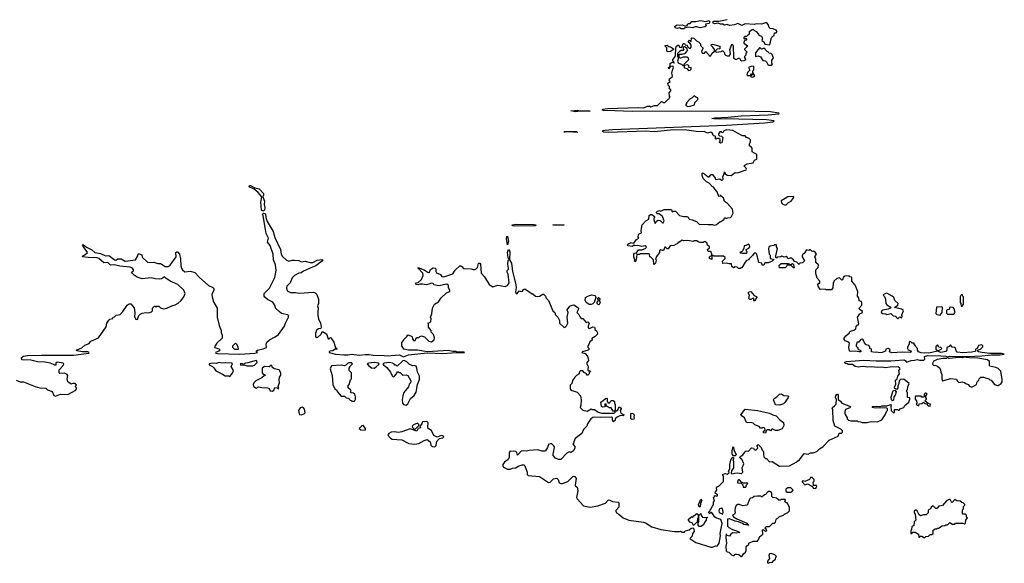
# Model space of a CAD drawing. Extents: x 1980017 to 2252640, y 74400 to 266395.
# Tile 282 of 388: x 2137158 to 2149180, y 206000 to 212640. Entities that reach past the tile are written whole.
import ezdxf

# ---------------------------------------------------------------- set-up
doc = ezdxf.new("R2010")
doc.units = 0

msp = doc.modelspace()

# ---------------------------------------------------------------- linework, layer by layer
at = {"layer": '0CON20XD'}
for points in [[(2144942, 209758), (2144932, 209748), (2144920, 209715), (2144928, 209705), (2144927, 209683), (2144920, 209665), (2144905, 209650), (2144900, 209655), (2144898, 209708), (2144865, 209740), (2144852, 209742), (2144848, 209775), (2144835, 209780), (2144735, 209780), (2144725, 209770), (2144705, 209770), (2144692, 209778), (2144690, 209735), (2144675, 209682), (2144665, 209690), (2144668, 209705), (2144657, 209745), (2144658, 209775), (2144665, 209790), (2144688, 209792), (2144715, 209828), (2144755, 209828), (2144805, 209848), (2144812, 209865), (2144795, 209878), (2144755, 209870), (2144705, 209883), (2144665, 209878), (2144655, 209890), (2144635, 209870), (2144585, 209878), (2144578, 209885), (2144582, 209898), (2144625, 209920), (2144633, 209913), (2144655, 209910), (2144690, 209955), (2144718, 209972), (2144710, 209985), (2144712, 210015), (2144720, 210025), (2144750, 210035), (2144748, 210065), (2144760, 210135), (2144802, 210185), (2144840, 210205), (2144845, 210250), (2144858, 210262), (2144875, 210262), (2144910, 210235), (2144908, 210222), (2144900, 210215), (2144900, 210195), (2144915, 210150), (2144930, 210165), (2144935, 210180), (2144955, 210192), (2144977, 210187), (2145005, 210160), (2145015, 210160), (2145028, 210185), (2145008, 210235), (2144965, 210270), (2144945, 210270), (2144935, 210280), (2144935, 210290), (2144945, 210302), (2144968, 210308), (2144985, 210300), (2145025, 210322), (2145095, 210322), (2145115, 210320), (2145125, 210292), (2145148, 210302), (2145165, 210300), (2145215, 210250), (2145268, 210238), (2145305, 210238), (2145319, 210229), (2145334, 210204), (2145367, 210197), (2145420, 210175), (2145455, 210142), (2145565, 210137), (2145615, 210140), (2145624, 210134), (2145645, 210132), (2145665, 210138), (2145705, 210172), (2145720, 210175), (2145745, 210192), (2145760, 210205), (2145765, 210220), (2145778, 210218), (2145785, 210210), (2145805, 210220), (2145835, 210222), (2145848, 210235), (2145868, 210275), (2145862, 210325), (2145800, 210395), (2145765, 210420), (2145750, 210465), (2145720, 210485), (2145715, 210500), (2145710, 210485), (2145695, 210480), (2145676, 210536), (2145645, 210570), (2145635, 210590), (2145625, 210600), (2145615, 210600), (2145575, 210642), (2145545, 210658), (2145505, 210702), (2145490, 210735), (2145490, 210765), (2145495, 210770), (2145525, 210752), (2145565, 210720), (2145578, 210722), (2145602, 210748), (2145615, 210748), (2145650, 210705), (2145655, 210690), (2145705, 210698), (2145725, 210678), (2145735, 210678), (2145747, 210693), (2145742, 210725), (2145760, 210755), (2145765, 210780), (2145772, 210762), (2145795, 210740), (2145845, 210738), (2145895, 210772), (2145922, 210768), (2146028, 210805), (2146032, 210815), (2146028, 210825), (2146000, 210855), (2146010, 210865), (2146041, 210879), (2146115, 210892), (2146130, 210925), (2146160, 210935), (2146160, 210995), (2146100, 211025), (2146102, 211072), (2146085, 211090), (2146070, 211095), (2146070, 211125), (2146083, 211147), (2146082, 211172), (2146065, 211190), (2146033, 211203), (2146015, 211220), (2145985, 211220), (2145922, 211252), (2145865, 211288), (2145790, 211295), (2145757, 211283), (2145745, 211260), (2145732, 211262), (2145725, 211270), (2145705, 211270), (2145690, 211245), (2145692, 211232), (2145702, 211222), (2145728, 211218), (2145742, 211202), (2145737, 211153), (2145730, 211135), (2145715, 211130), (2145700, 211145), (2145710, 211155), (2145710, 211175), (2145695, 211190), (2145675, 211190), (2145662, 211182), (2145650, 211195), (2145658, 211208), (2145648, 211218), (2145635, 211220), (2145620, 211235), (2145620, 211245), (2145595, 211267), (2145555, 211252), (2145514, 211276), (2145445, 211272), (2145305, 211289), (2145145, 211293), (2144905, 211269), (2144805, 211279), (2144345, 211263), (2144285, 211268), (2144274, 211275), (2144281, 211285), (2144305, 211292), (2144395, 211299), (2145785, 211353), (2146255, 211382), (2146355, 211393), (2146370, 211405), (2146276, 211416), (2145772, 211428), (2145705, 211424), (2145635, 211430), (2145610, 211435), (2145645, 211442), (2145805, 211448), (2145965, 211464), (2146295, 211476), (2146425, 211492), (2146430, 211495), (2146425, 211500), (2146325, 211516), (2145945, 211522), (2144635, 211520), (2144425, 211525), (2144285, 211530), (2144272, 211535), (2144275, 211548), (2144335, 211554), (2144715, 211569), (2144774, 211564), (2144825, 211582), (2144852, 211582), (2144866, 211574), (2144905, 211590), (2144945, 211590), (2144995, 211640), (2145008, 211638), (2145015, 211630), (2145035, 211630), (2145075, 211670), (2145088, 211672), (2145092, 211688), (2145100, 211695), (2145090, 211705), (2145088, 211745), (2145108, 211772), (2145110, 211785), (2145090, 211795), (2145090, 211825), (2145075, 211840), (2145072, 211865), (2145100, 211885), (2145088, 211898), (2145092, 211918), (2145126, 211944), (2145130, 211955), (2145122, 211985), (2145128, 212025), (2145140, 212055), (2145135, 212070), (2145125, 212072), (2145100, 212070), (2145097, 212053), (2145085, 212040), (2145080, 212055), (2145100, 212070), (2145100, 212105), (2145125, 212120), (2145138, 212118), (2145145, 212110), (2145148, 212115), (2145146, 212126), (2145132, 212132), (2145134, 212155), (2145158, 212182), (2145167, 212203), (2145168, 212295), (2145178, 212315), (2145195, 212330), (2145205, 212330), (2145214, 212304), (2145238, 212302), (2145250, 212315), (2145255, 212340), (2145262, 212348), (2145275, 212350), (2145282, 212332), (2145307, 212327), (2145312, 212312), (2145332, 212292), (2145345, 212290), (2145358, 212305), (2145357, 212327), (2145345, 212350), (2145325, 212360), (2145322, 212375), (2145335, 212390), (2145352, 212372), (2145358, 212372), (2145360, 212415), (2145365, 212418), (2145390, 212415), (2145422, 212382), (2145445, 212370), (2145470, 212345), (2145470, 212325), (2145498, 212295), (2145500, 212285), (2145482, 212255), (2145485, 212240), (2145495, 212232), (2145518, 212232), (2145535, 212250), (2145570, 212215), (2145575, 212200), (2145595, 212200), (2145610, 212225), (2145640, 212255), (2145640, 212275), (2145622, 212305), (2145602, 212325), (2145602, 212335), (2145615, 212342), (2145708, 212315), (2145708, 212282), (2145675, 212280), (2145650, 212255), (2145662, 212242), (2145725, 212250), (2145732, 212258), (2145745, 212260), (2145760, 212245), (2145768, 212215), (2145775, 212208), (2145795, 212200), (2145825, 212200), (2145836, 212225), (2145828, 212272), (2145855, 212340), (2145868, 212325), (2145875, 212170), (2145905, 212152), (2145935, 212170), (2145945, 212170), (2145960, 212145), (2145975, 212138), (2146005, 212140), (2146027, 212153), (2146010, 212175), (2146010, 212195), (2146028, 212212), (2146030, 212235), (2146040, 212245), (2146012, 212272), (2146010, 212285), (2146050, 212320), (2146035, 212320), (2146005, 212350), (2146004, 212366), (2146012, 212388), (2146035, 212392), (2146038, 212405), (2146025, 212410), (2146012, 212402), (2146002, 212415), (2146003, 212427), (2146015, 212440), (2146035, 212440), (2146055, 212460), (2146068, 212462), (2146070, 212495), (2146092, 212518), (2146108, 212522), (2146115, 212530), (2146122, 212512), (2146150, 212495), (2146180, 212465), (2146182, 212452), (2146215, 212440), (2146228, 212415), (2146220, 212385), (2146245, 212370), (2146255, 212340), (2146318, 212332), (2146332, 212405), (2146343, 212427), (2146352, 212438), (2146370, 212445), (2146372, 212478), (2146395, 212480), (2146408, 212495), (2146395, 212510), (2146357, 212527), (2146321, 212531), (2146310, 212545), (2146298, 212582), (2146280, 212600), (2146265, 212602), (2146215, 212587), (2146155, 212588), (2146125, 212582), (2146015, 212590), (2145975, 212570), (2145925, 212593), (2145885, 212576), (2145825, 212570), (2145795, 212583), (2145765, 212574), (2145745, 212584), (2145715, 212586), (2145686, 212596), (2145645, 212589), (2145627, 212597), (2145622, 212615), (2145635, 212623), (2145695, 212621), (2145795, 212642)], [(2145235, 212527), (2145215, 212542), (2145185, 212532), (2145165, 212537), (2145157, 212555), (2145164, 212566), (2145185, 212576), (2145215, 212572), (2145249, 212579), (2145285, 212562), (2145310, 212575), (2145312, 212585), (2145325, 212592), (2145345, 212592), (2145365, 212617), (2145414, 212616), (2145465, 212629), (2145535, 212618), (2145575, 212630), (2145582, 212622), (2145582, 212605), (2145576, 212594), (2145530, 212585), (2145540, 212565), (2145525, 212553), (2145465, 212540), (2145425, 212552), (2145405, 212552), (2145375, 212540), (2145315, 212548), (2145275, 212538), (2145265, 212528), (2145235, 212527)], [(2145075, 212248), (2145060, 212255), (2145058, 212298), (2145040, 212315), (2145040, 212325), (2145065, 212330), (2145082, 212312), (2145105, 212308), (2145140, 212285), (2145140, 212275), (2145105, 212250), (2145075, 212248)], [(2145270, 212080), (2145270, 212095), (2145278, 212105), (2145330, 212155), (2145325, 212170), (2145305, 212182), (2145257, 212183), (2145225, 212170), (2145210, 212175), (2145212, 212218), (2145245, 212218), (2145287, 212233), (2145310, 212265), (2145308, 212288), (2145275, 212310), (2145260, 212305), (2145260, 212285), (2145270, 212275), (2145260, 212265), (2145235, 212262), (2145215, 212252), (2145190, 212225), (2145190, 212195), (2145200, 212175), (2145191, 212135), (2145198, 212115), (2145213, 212103), (2145240, 212095), (2145255, 212080), (2145265, 212080), (2145270, 212080)], [(2146335, 212083), (2146350, 212095), (2146342, 212105), (2146343, 212145), (2146360, 212175), (2146346, 212216), (2146335, 212228), (2146305, 212230), (2146298, 212248), (2146285, 212250), (2146260, 212275), (2146255, 212290), (2146235, 212290), (2146228, 212282), (2146215, 212280), (2146200, 212295), (2146190, 212295), (2146140, 212235), (2146142, 212192), (2146175, 212198), (2146205, 212188), (2146232, 212142), (2146265, 212137), (2146278, 212125), (2146291, 212091), (2146304, 212084), (2146335, 212083)], [(2145325, 212018), (2145345, 212022), (2145358, 212035), (2145358, 212058), (2145348, 212052), (2145330, 212055), (2145327, 212077), (2145315, 212088), (2145270, 212080), (2145270, 212055), (2145275, 212050), (2145305, 212042), (2145325, 212018)], [(2146105, 211938), (2146115, 211942), (2146132, 211955), (2146110, 211995), (2146110, 212015), (2146122, 212028), (2146120, 212065), (2146112, 212072), (2146085, 212070), (2146058, 212055), (2146072, 212025), (2146043, 211995), (2146038, 211968), (2146048, 211958), (2146072, 211958), (2146080, 211960), (2146095, 211980), (2146105, 211980), (2146110, 211975), (2146095, 211960), (2146080, 211960), (2146080, 211945), (2146105, 211938)], [(2145315, 211578), (2145345, 211583), (2145399, 211601), (2145403, 211627), (2145438, 211665), (2145436, 211686), (2145413, 211693), (2145395, 211710), (2145370, 211685), (2145341, 211669), (2145300, 211625), (2145300, 211615), (2145290, 211605), (2145292, 211592), (2145315, 211578)], [(2143945, 211516), (2143888, 211525), (2143965, 211535), (2144005, 211527), (2144035, 211532), (2144125, 211524), (2144005, 211524), (2143945, 211516)], [(2143965, 211264), (2143915, 211265), (2143905, 211270), (2143800, 211265), (2143815, 211276), (2143955, 211276), (2143970, 211265), (2143965, 211264)], [(2140135, 210304), (2140115, 210304), (2140109, 210315), (2140103, 210413), (2140114, 210475), (2140070, 210530), (2140019, 210569), (2139968, 210595), (2139959, 210605), (2139963, 210615), (2139976, 210616), (2140028, 210588), (2140082, 210572), (2140134, 210515), (2140136, 210495), (2140126, 210475), (2140145, 210425), (2140143, 210383), (2140150, 210345), (2140146, 210315), (2140135, 210304)], [(2146515, 210378), (2146545, 210408), (2146577, 210425), (2146608, 210465), (2146610, 210475), (2146605, 210480), (2146535, 210477), (2146506, 210454), (2146454, 210426), (2146458, 210405), (2146477, 210387), (2146495, 210378), (2146515, 210378)], [(2137115, 208237), (2137165, 208218), (2137206, 208216), (2137345, 208158), (2137405, 208143), (2137475, 208138), (2137499, 208119), (2137555, 208098), (2137575, 208050), (2137595, 208041), (2137655, 208068), (2137745, 208062), (2137842, 208115), (2137850, 208135), (2137850, 208145), (2137840, 208155), (2137840, 208165), (2137850, 208175), (2137845, 208190), (2137835, 208197), (2137805, 208198), (2137785, 208188), (2137745, 208218), (2137739, 208255), (2137746, 208294), (2137738, 208308), (2137705, 208321), (2137648, 208318), (2137638, 208328), (2137640, 208365), (2137688, 208415), (2137698, 208435), (2137688, 208445), (2137615, 208458), (2137601, 208445), (2137598, 208422), (2137585, 208420), (2137535, 208446), (2137465, 208456), (2137375, 208459), (2137295, 208480), (2137184, 208484), (2137180, 208515), (2137205, 208531), (2137255, 208537), (2137425, 208544), (2137815, 208543), (2138000, 208565), (2138008, 208575), (2137990, 208585), (2137923, 208583), (2137860, 208595), (2137848, 208605), (2137915, 208631), (2137955, 208666), (2138005, 208684), (2138020, 208705), (2138026, 208714), (2138122, 208755), (2138215, 208890), (2138223, 208935), (2138245, 208970), (2138258, 208982), (2138295, 208990), (2138300, 209005), (2138315, 209010), (2138335, 209030), (2138385, 209040), (2138418, 209075), (2138472, 209155), (2138495, 209170), (2138515, 209170), (2138555, 209120), (2138562, 209065), (2138560, 209005), (2138570, 208995), (2138572, 208982), (2138595, 208980), (2138613, 209027), (2138630, 209045), (2138654, 209056), (2138697, 209063), (2138735, 209060), (2138768, 209072), (2138780, 209085), (2138780, 209115), (2138805, 209140), (2138815, 209140), (2138825, 209130), (2138835, 209140), (2138855, 209140), (2138875, 209120), (2138915, 209110), (2138955, 209118), (2139014, 209146), (2139055, 209158), (2139091, 209179), (2139129, 209211), (2139162, 209255), (2139177, 209295), (2139162, 209335), (2139090, 209405), (2138995, 209448), (2138942, 209482), (2138925, 209500), (2138890, 209475), (2138865, 209471), (2138814, 209474), (2138765, 209487), (2138655, 209473), (2138594, 209494), (2138555, 209520), (2138532, 209545), (2138523, 209557), (2138546, 209574), (2138548, 209585), (2138535, 209603), (2138507, 209617), (2138379, 209629), (2138315, 209646), (2138265, 209642), (2138235, 209673), (2138185, 209669), (2138126, 209725), (2138105, 209732), (2137995, 209734), (2137924, 209744), (2137928, 209755), (2137955, 209769), (2137986, 209795), (2137931, 209875), (2137926, 209885), (2137934, 209896), (2137973, 209863), (2138039, 209829), (2138075, 209796), (2138146, 209786), (2138206, 209754), (2138245, 209758), (2138325, 209703), (2138340, 209705), (2138355, 209720), (2138397, 209717), (2138445, 209692), (2138572, 209708), (2138602, 209755), (2138605, 209780), (2138618, 209782), (2138648, 209768), (2138655, 209740), (2138718, 209678), (2138745, 209673), (2138795, 209677), (2138845, 209662), (2138875, 209662), (2138935, 209627), (2138970, 209625), (2138995, 209642), (2139067, 209745), (2139066, 209795), (2139075, 209806), (2139085, 209803), (2139107, 209775), (2139120, 209720), (2139126, 209635), (2139132, 209605), (2139145, 209583), (2139175, 209562), (2139245, 209567), (2139295, 209552), (2139348, 209495), (2139464, 209394), (2139515, 209370), (2139527, 209357), (2139529, 209335), (2139504, 209285), (2139507, 209255), (2139524, 209194), (2139567, 209115), (2139567, 209005), (2139593, 208905), (2139617, 208845), (2139618, 208818), (2139632, 208785), (2139628, 208752), (2139565, 208690), (2139538, 208645), (2139540, 208635), (2139590, 208620), (2139607, 208603), (2139590, 208590), (2139548, 208575), (2139552, 208565), (2139575, 208562), (2139845, 208555), (2140030, 208565), (2140060, 208575), (2140050, 208585), (2140050, 208595), (2140062, 208605), (2140131, 208619), (2140170, 208635), (2140168, 208675), (2140177, 208703), (2140209, 208731), (2140278, 208765), (2140316, 208794), (2140392, 208895), (2140402, 208935), (2140438, 209005), (2140438, 209025), (2140430, 209035), (2140355, 209052), (2140324, 209074), (2140282, 209115), (2140278, 209145), (2140249, 209189), (2140184, 209224), (2140151, 209251), (2140142, 209265), (2140142, 209295), (2140208, 209362), (2140275, 209490), (2140290, 209575), (2140280, 209645), (2140258, 209705), (2140252, 209775), (2140215, 209880), (2140184, 209924), (2140195, 209970), (2140168, 210028), (2140161, 210079), (2140132, 210245), (2140122, 210265), (2140135, 210278), (2140158, 210268), (2140163, 210223), (2140180, 210175), (2140254, 210054), (2140275, 209981), (2140341, 209835), (2140352, 209775), (2140367, 209747), (2140415, 209704), (2140445, 209690), (2140485, 209702), (2140515, 209702), (2140565, 209698), (2140595, 209682), (2140645, 209692), (2140704, 209674), (2140735, 209674), (2140788, 209702), (2140845, 209710), (2140860, 209705), (2140842, 209685), (2140775, 209634), (2140731, 209619), (2140622, 209568), (2140595, 209548), (2140565, 209542), (2140512, 209515), (2140484, 209486), (2140460, 209425), (2140420, 209385), (2140415, 209365)], [(2143205, 210119), (2143175, 210122), (2143171, 210135), (2143215, 210141), (2143435, 210138), (2143458, 210135), (2143455, 210124), (2143205, 210119)], [(2143685, 210130), (2143668, 210135), (2143805, 210134), (2143685, 210130)], [(2143115, 209892), (2143102, 209965), (2143105, 209992), (2143114, 209996), (2143125, 209935), (2143115, 209892)], [(2145695, 206542), (2145665, 206550), (2145644, 206564), (2145615, 206610), (2145595, 206620), (2145585, 206610), (2145575, 206610), (2145570, 206625), (2145588, 206642), (2145590, 206655), (2145598, 206662), (2145615, 206700), (2145630, 206715), (2145628, 206745), (2145642, 206765), (2145630, 206805), (2145640, 206815), (2145640, 206825), (2145645, 206830), (2145665, 206822), (2145678, 206825), (2145680, 206835), (2145650, 206855), (2145652, 206875), (2145668, 206895), (2145665, 206920), (2145674, 206936), (2145698, 206945), (2145752, 206998), (2145750, 207065), (2145743, 207073), (2145743, 207087), (2145775, 207098), (2145795, 207088), (2145820, 207105), (2145814, 207126), (2145830, 207155), (2145830, 207205), (2145841, 207259), (2145855, 207290), (2145866, 207296), (2145876, 207286), (2145867, 207265), (2145873, 207243), (2145873, 207165), (2145850, 207130), (2145845, 207100), (2145855, 207093), (2145885, 207103), (2145925, 207107), (2145965, 207098), (2145975, 207100), (2145988, 207115), (2145978, 207165), (2146000, 207215), (2145978, 207265), (2145953, 207285), (2145950, 207295), (2145961, 207309), (2145987, 207325), (2146015, 207362), (2146028, 207372), (2146055, 207370), (2146095, 207410), (2146118, 207408), (2146125, 207390), (2146148, 207382), (2146167, 207403), (2146170, 207415), (2146162, 207422), (2146160, 207435), (2146175, 207450), (2146210, 207415), (2146222, 207382), (2146240, 207365), (2146238, 207335), (2146242, 207302), (2146265, 207280), (2146275, 207280), (2146315, 207240), (2146345, 207242), (2146435, 207188), (2146559, 207191), (2146640, 207235), (2146657, 207253), (2146680, 207265), (2146735, 207340), (2146785, 207332), (2146815, 207348), (2146845, 207348), (2146890, 207365), (2146925, 207398), (2146965, 207422), (2147040, 207505), (2147150, 207555), (2147165, 207590), (2147195, 207590), (2147206, 207604), (2147205, 207618), (2147185, 207637), (2147110, 207675), (2147092, 207745), (2147088, 207875), (2147080, 207895), (2147082, 207905), (2147108, 207922), (2147126, 207945), (2147130, 208005), (2147122, 208012), (2147120, 208025), (2147123, 208047), (2147135, 208068), (2147145, 208068), (2147152, 208055), (2147152, 208002), (2147180, 207980), (2147195, 207958), (2147303, 207915), (2147295, 207901), (2147241, 207879), (2147232, 207855), (2147232, 207825), (2147260, 207775), (2147260, 207765), (2147278, 207748), (2147305, 207740), (2147385, 207740), (2147393, 207733), (2147425, 207730), (2147445, 207718), (2147505, 207718), (2147555, 207732), (2147632, 207728), (2147685, 207752), (2147726, 207815), (2147740, 207855), (2147752, 207868), (2147752, 207885), (2147745, 207894), (2147655, 207900), (2147605, 207895), (2147568, 207905), (2147573, 207915), (2147615, 207920), (2147665, 207916), (2147685, 207922), (2147746, 207924), (2147795, 207940), (2147800, 207935), (2147794, 207916), (2147800, 207865), (2147825, 207840), (2147838, 207842), (2147840, 207875), (2147845, 207880), (2147875, 207880), (2147885, 207870), (2147895, 207870), (2147910, 207885), (2147955, 207903), (2147965, 207928), (2148013, 207967), (2148028, 208005), (2148025, 208020), (2148000, 208025), (2148000, 208085), (2147990, 208095), (2147990, 208115), (2148000, 208125), (2148003, 208157), (2148020, 208195), (2147955, 208250), (2147913, 208247), (2147895, 208230), (2147894, 208195), (2147878, 208165), (2147878, 208145), (2147868, 208122), (2147844, 208134), (2147838, 208155), (2147854, 208185), (2147850, 208235), (2147872, 208255), (2147878, 208285), (2147900, 208315), (2147894, 208355), (2147907, 208375), (2147903, 208385), (2147885, 208399), (2147785, 208396), (2147725, 208386), (2147685, 208396), (2147635, 208391), (2147555, 208398), (2147505, 208394), (2147485, 208401), (2147445, 208404), (2147395, 208397), (2147360, 208405), (2147325, 208430), (2147275, 208430), (2147267, 208437), (2147235, 208440), (2147230, 208455), (2147255, 208466), (2147465, 208483), (2147615, 208473), (2147795, 208474), (2147954, 208484), (2147969, 208479), (2147985, 208458), (2148041, 208479), (2148085, 208480), (2148115, 208490), (2148145, 208482), (2148197, 208483), (2148208, 208492), (2148204, 208526), (2148245, 208540), (2148405, 208534), (2148465, 208529), (2148485, 208520), (2148515, 208529), (2148735, 208527), (2148905, 208534), (2149025, 208547), (2149125, 208547), (2149180, 208555), (2149145, 208562), (2149005, 208561), (2148904, 208574), (2148864, 208584), (2148850, 208595), (2148862, 208608), (2148890, 208615), (2148918, 208645), (2148918, 208658), (2148905, 208670), (2148865, 208660), (2148848, 208622), (2148830, 208615), (2148830, 208595), (2148822, 208588), (2148782, 208578), (2148675, 208571), (2148605, 208580), (2148592, 208595), (2148585, 208630), (2148576, 208636), (2148545, 208640), (2148525, 208670), (2148505, 208650), (2148478, 208635), (2148478, 208605), (2148465, 208588), (2148405, 208576), (2148365, 208593), (2148297, 208573), (2148255, 208568), (2148165, 208571), (2148132, 208585), (2148120, 208605), (2148120, 208625), (2148102, 208642), (2148097, 208657), (2148080, 208675), (2148078, 208688), (2148055, 208690), (2148037, 208707), (2148025, 208708), (2148018, 208702), (2148018, 208675), (2147998, 208642), (2147998, 208625), (2148005, 208608), (2148040, 208595), (2148043, 208585), (2148035, 208574), (2147935, 208577), (2147805, 208571), (2147780, 208585), (2147787, 208607), (2147765, 208622), (2147733, 208617), (2147728, 208592), (2147690, 208575), (2147658, 208572), (2147625, 208581), (2147604, 208574), (2147560, 208585), (2147560, 208615), (2147540, 208625), (2147540, 208645), (2147525, 208660), (2147495, 208670), (2147473, 208693), (2147458, 208728), (2147445, 208738), (2147430, 208735), (2147410, 208715), (2147405, 208700), (2147385, 208700), (2147370, 208665), (2147372, 208652), (2147390, 208635), (2147390, 208615), (2147420, 208605), (2147430, 208595), (2147428, 208585), (2147402, 208582), (2147365, 208593), (2147298, 208588), (2147290, 208595), (2147283, 208635), (2147288, 208688), (2147270, 208705), (2147235, 208718), (2147223, 208735), (2147225, 208750), (2147245, 208780), (2147290, 208815), (2147290, 208825), (2147300, 208835), (2147342, 208848), (2147366, 208864), (2147373, 208895), (2147402, 208925), (2147388, 209005), (2147415, 209047), (2147450, 209065), (2147450, 209075), (2147418, 209095), (2147403, 209113), (2147440, 209155), (2147442, 209182), (2147436, 209196), (2147408, 209208), (2147402, 209242), (2147388, 209265), (2147392, 209322), (2147357, 209397), (2147320, 209445), (2147320, 209495), (2147295, 209500), (2147285, 209510), (2147233, 209507), (2147218, 209495), (2147206, 209464), (2147195, 209460), (2147167, 209487), (2147135, 209480), (2147100, 209445), (2147100, 209435), (2147090, 209425), (2147087, 209363), (2147068, 209342), (2147005, 209342), (2146995, 209348), (2146933, 209343), (2146910, 209375), (2146902, 209405), (2146915, 209420), (2146927, 209423), (2146928, 209445), (2146893, 209483), (2146878, 209538), (2146880, 209585), (2146908, 209612), (2146910, 209645), (2146880, 209675), (2146880, 209715), (2146868, 209745), (2146888, 209775), (2146869, 209799), (2146852, 209812), (2146835, 209810), (2146815, 209830), (2146805, 209830), (2146795, 209820), (2146765, 209830), (2146738, 209785), (2146720, 209775), (2146710, 209755), (2146710, 209745), (2146740, 209695), (2146715, 209670), (2146682, 209668), (2146675, 209650), (2146645, 209680), (2146620, 209685), (2146607, 209707), (2146575, 209730), (2146535, 209720), (2146528, 209738), (2146517, 209747), (2146495, 209740), (2146465, 209752), (2146450, 209745), (2146412, 209738), (2146405, 209730), (2146392, 209732), (2146390, 209755), (2146410, 209845), (2146400, 209865), (2146398, 209888), (2146375, 209890), (2146365, 209880), (2146320, 209875), (2146305, 209860), (2146300, 209845), (2146310, 209775), (2146320, 209765), (2146320, 209725), (2146360, 209715), (2146360, 209705), (2146345, 209690), (2146295, 209672), (2146255, 209670), (2146245, 209640), (2146225, 209640), (2146218, 209668), (2146183, 209673), (2146160, 209775), (2146145, 209790), (2146125, 209790), (2146105, 209760), (2146060, 209715), (2146060, 209705), (2146032, 209698), (2146015, 209680), (2145975, 209610), (2145965, 209610), (2145955, 209600), (2145935, 209600), (2145917, 209617), (2145895, 209622), (2145875, 209608), (2145854, 209624), (2145847, 209657), (2145815, 209658), (2145785, 209668), (2145742, 209662), (2145738, 209692), (2145770, 209725), (2145770, 209735), (2145752, 209752), (2145635, 209750), (2145625, 209760), (2145610, 209760), (2145608, 209712), (2145580, 209725), (2145580, 209745), (2145587, 209753), (2145610, 209760), (2145608, 209775), (2145595, 209810), (2145565, 209808), (2145558, 209815), (2145556, 209835), (2145580, 209855), (2145580, 209865), (2145557, 209885), (2145546, 209916), (2145525, 209930), (2145505, 209920), (2145465, 209918), (2145440, 209925), (2145425, 209940), (2145395, 209940), (2145375, 209930), (2145315, 209942), (2145268, 209938), (2145245, 209948), (2145205, 209920), (2145195, 209920), (2145188, 209902), (2145172, 209898), (2145145, 209880), (2145102, 209878), (2145075, 209840), (2145062, 209842), (2145045, 209860), (2145035, 209860), (2145018, 209822), (2145005, 209820), (2144985, 209830), (2144970, 209815), (2144970, 209795), (2144952, 209778), (2144948, 209762), (2144942, 209758)], [(2140415, 209365), (2140425, 209328), (2140464, 209306), (2140525, 209308), (2140575, 209300), (2140743, 209313), (2140765, 209302), (2140784, 209284), (2140807, 209225), (2140807, 209175), (2140796, 209145), (2140802, 209115), (2140797, 209077), (2140800, 209025), (2140808, 208985), (2140832, 208935), (2140840, 208885), (2140835, 208870), (2140805, 208862), (2140782, 208848), (2140769, 208805), (2140771, 208771), (2140778, 208758), (2140798, 208762), (2140833, 208795), (2140855, 208830), (2140903, 208803), (2140925, 208740), (2140938, 208742), (2140945, 208760), (2140956, 208756), (2140995, 208700), (2141012, 208632), (2141025, 208630), (2141030, 208615), (2141023, 208613), (2141015, 208620), (2140980, 208595), (2140945, 208590), (2140938, 208585), (2140938, 208575), (2141015, 208554), (2141115, 208548), (2141165, 208546), (2141205, 208554), (2141305, 208541), (2141375, 208552), (2141425, 208552), (2141475, 208544), (2141609, 208539), (2141645, 208536), (2141795, 208547), (2141845, 208522), (2141905, 208546), (2142135, 208569), (2142325, 208561), (2142435, 208571), (2142590, 208575), (2142585, 208580), (2142495, 208580), (2142486, 208586), (2142446, 208586), (2142395, 208601), (2142135, 208583), (2142015, 208602), (2141905, 208602), (2141850, 208615), (2141823, 208655), (2141823, 208697), (2141850, 208725), (2141850, 208735), (2141885, 208770), (2141895, 208790), (2141940, 208775), (2141950, 208765), (2141953, 208743), (2141965, 208722), (2141985, 208720), (2142002, 208758), (2142015, 208760), (2142025, 208750), (2142045, 208770), (2142065, 208777), (2142100, 208765), (2142155, 208713), (2142185, 208707), (2142219, 208731), (2142222, 208755), (2142210, 208795), (2142185, 208820), (2142180, 208835), (2142180, 208845), (2142150, 208885), (2142150, 208925), (2142140, 208935), (2142165, 208940), (2142177, 208953), (2142180, 208985), (2142172, 209005), (2142192, 209048), (2142198, 209115), (2142222, 209165), (2142270, 209195), (2142305, 209242), (2142370, 209305), (2142396, 209314), (2142408, 209325), (2142408, 209335), (2142393, 209365), (2142392, 209395), (2142375, 209408), (2142275, 209391), (2142215, 209402), (2142206, 209416), (2142185, 209422), (2142155, 209408), (2142125, 209403), (2142075, 209411), (2142042, 209408), (2142025, 209400), (2142000, 209405), (2141990, 209415), (2142000, 209425), (2142025, 209430), (2142063, 209465), (2142084, 209516), (2142081, 209545), (2142024, 209605), (2142022, 209615), (2142096, 209586), (2142146, 209554), (2142163, 209557), (2142175, 209588), (2142185, 209598), (2142205, 209608), (2142230, 209605), (2142240, 209595), (2142239, 209565), (2142248, 209548), (2142297, 209527), (2142312, 209505), (2142335, 209498), (2142446, 209534), (2142475, 209580), (2142535, 209638), (2142556, 209626), (2142575, 209602), (2142672, 209598), (2142695, 209588), (2142715, 209588), (2142730, 209595), (2142747, 209615), (2142759, 209661), (2142765, 209668), (2142775, 209667), (2142784, 209654), (2142794, 209545), (2142835, 209500), (2142890, 209405), (2142935, 209378), (2142995, 209398), (2143085, 209383), (2143115, 209392), (2143136, 209425), (2143122, 209532), (2143110, 209555), (2143110, 209575), (2143125, 209593), (2143127, 209605), (2143118, 209655), (2143123, 209697), (2143132, 209715), (2143123, 209733), (2143115, 209795), (2143125, 209834), (2143135, 209829), (2143143, 209803), (2143138, 209705), (2143162, 209665), (2143173, 209565), (2143216, 209406), (2143220, 209365), (2143212, 209315), (2143220, 209295), (2143228, 209292), (2143250, 209315), (2143255, 209330), (2143285, 209318), (2143296, 209324), (2143310, 209345), (2143325, 209352), (2143415, 209290), (2143425, 209290), (2143455, 209262), (2143475, 209258), (2143505, 209262), (2143545, 209288), (2143555, 209288), (2143566, 209276), (2143578, 209265), (2143585, 209240), (2143615, 209210), (2143668, 209085), (2143690, 209065), (2143702, 209035), (2143730, 209005), (2143748, 208965), (2143750, 208935), (2143805, 208880), (2143820, 208885), (2143835, 208900), (2143850, 208935), (2143841, 209005), (2143853, 209065), (2143841, 209095), (2143875, 209139), (2143905, 209154), (2143925, 209156), (2143957, 209137), (2143980, 209115), (2143978, 209095), (2143960, 209065), (2143985, 209040), (2144000, 209005), (2144015, 208990), (2144035, 208990), (2144075, 208940), (2144095, 208950), (2144110, 208935), (2144098, 208895), (2144100, 208875), (2144115, 208870), (2144155, 208888), (2144176, 208886), (2144182, 208875), (2144180, 208855), (2144199, 208839), (2144212, 208815), (2144208, 208795), (2144185, 208770), (2144144, 208746), (2144148, 208725), (2144120, 208705), (2144108, 208672), (2144090, 208645), (2144108, 208628), (2144110, 208615), (2144100, 208605), (2144030, 208585), (2144020, 208575), (2144063, 208563), (2144092, 208532), (2144102, 208478), (2144078, 208445), (2144098, 208405), (2144095, 208360), (2144105, 208350), (2144125, 208350), (2144127, 208343), (2144112, 208328), (2144110, 208315), (2144095, 208300), (2144085, 208300), (2144075, 208320), (2144052, 208332), (2144035, 208350), (2144005, 208350), (2143993, 208337), (2143985, 208310), (2143955, 208292), (2143937, 208273), (2143908, 208232), (2143900, 208195), (2143880, 208175), (2143878, 208135), (2143884, 208124), (2143905, 208110), (2143965, 208092), (2144007, 208047), (2144013, 207995), (2144008, 207932), (2144000, 207905), (2144032, 207872), (2144085, 207858), (2144135, 207888), (2144145, 207880), (2144175, 207880), (2144220, 207845), (2144265, 207833), (2144418, 207835), (2144428, 207845), (2144430, 207860), (2144405, 207860), (2144378, 207898), (2144355, 207900), (2144348, 207908), (2144335, 207910), (2144320, 207925), (2144318, 207948), (2144302, 207945), (2144300, 207935), (2144310, 207925), (2144307, 207913), (2144275, 207908), (2144262, 207915), (2144253, 207967), (2144283, 207987), (2144310, 208015), (2144325, 208018), (2144330, 208015), (2144330, 207975), (2144345, 207960), (2144365, 207960), (2144372, 207978), (2144385, 207990), (2144405, 207990), (2144420, 207975), (2144420, 207955), (2144430, 207935), (2144430, 207860), (2144445, 207862), (2144460, 207875), (2144474, 207906), (2144485, 207906), (2144501, 207895), (2144502, 207885), (2144490, 207865), (2144498, 207835), (2144538, 207815), (2144525, 207801), (2144495, 207804), (2144454, 207785), (2144433, 207767), (2144425, 207740), (2144405, 207730), (2144394, 207754), (2144396, 207775), (2144385, 207786), (2144245, 207780), (2144174, 207786), (2144155, 207783), (2144133, 207765), (2144092, 207705), (2144083, 207677), (2144040, 207635), (2144022, 207585), (2143942, 207525), (2143922, 207485), (2143920, 207465), (2143910, 207455), (2143936, 207425), (2143935, 207410), (2143918, 207375), (2143885, 207350), (2143878, 207358), (2143865, 207360), (2143840, 207345), (2143765, 207270), (2143735, 207268), (2143702, 207285), (2143672, 207315), (2143670, 207335), (2143688, 207415), (2143680, 207435), (2143655, 207460), (2143635, 207460), (2143615, 207450), (2143602, 207415), (2143576, 207374), (2143565, 207368), (2143538, 207368), (2143485, 207387), (2143377, 207377), (2143345, 207368), (2143304, 207374), (2143282, 207368), (2143235, 207320), (2143227, 207355), (2143217, 207367), (2143145, 207370), (2143133, 207355), (2143136, 207294), (2143121, 207269), (2143078, 207235), (2143055, 207206), (2143055, 207190), (2143064, 207175), (2143115, 207151), (2143145, 207149), (2143175, 207161), (2143215, 207166), (2143245, 207185), (2143292, 207202), (2143315, 207201), (2143325, 207192), (2143354, 207115), (2143356, 207085), (2143365, 207073), (2143505, 207059), (2143615, 206988), (2143635, 206992), (2143675, 207030), (2143715, 207040), (2143734, 207025), (2143745, 206984), (2143765, 206973), (2143785, 206973), (2143849, 207001), (2143915, 207063), (2143935, 207062), (2143954, 207034), (2143941, 206955), (2143945, 206942), (2143965, 206930), (2143973, 206885), (2143956, 206805), (2143965, 206787), (2144042, 206702), (2144125, 206684), (2144215, 206703), (2144310, 206735), (2144345, 206773), (2144355, 206776), (2144395, 206754), (2144465, 206748), (2144475, 206740), (2144472, 206685), (2144438, 206645), (2144437, 206635), (2144445, 206618), (2144472, 206602), (2144525, 206555), (2144597, 206525), (2144775, 206504), (2144800, 206495), (2144875, 206444), (2144985, 206414), (2145155, 206390), (2145215, 206388), (2145225, 206392), (2145245, 206382), (2145275, 206380), (2145283, 206397), (2145332, 206408), (2145354, 206426), (2145375, 206433), (2145390, 206420), (2145393, 206387), (2145372, 206365), (2145370, 206330), (2145342, 206305), (2145412, 206255), (2145595, 206198), (2145615, 206198), (2145655, 206212), (2145675, 206210), (2145698, 206245), (2145716, 206335), (2145712, 206365), (2145736, 206485), (2145717, 206537), (2145695, 206542)], [(2145985, 209788), (2146035, 209790), (2146040, 209805), (2146033, 209813), (2146030, 209835), (2146062, 209848), (2146071, 209865), (2146070, 209885), (2146055, 209900), (2146025, 209880), (2146002, 209878), (2146000, 209845), (2145982, 209815), (2145965, 209800), (2145950, 209800), (2145955, 209792), (2145985, 209788)], [(2146615, 209610), (2146605, 209610), (2146575, 209640), (2146525, 209640), (2146520, 209625), (2146505, 209610), (2146435, 209610), (2146430, 209635), (2146434, 209646), (2146455, 209660), (2146545, 209660), (2146555, 209650), (2146575, 209650), (2146595, 209660), (2146605, 209650), (2146612, 209622), (2146620, 209615), (2146615, 209610)], [(2146135, 209200), (2146120, 209205), (2146120, 209235), (2146115, 209240), (2146085, 209222), (2146074, 209224), (2146062, 209235), (2146067, 209275), (2146052, 209305), (2146063, 209317), (2146085, 209322), (2146125, 209270), (2146158, 209255), (2146160, 209245), (2146142, 209228), (2146135, 209200)], [(2144135, 209162), (2144113, 209163), (2144074, 209184), (2144061, 209215), (2144068, 209245), (2144077, 209255), (2144115, 209272), (2144145, 209278), (2144183, 209273), (2144192, 209245), (2144171, 209185), (2144155, 209168), (2144135, 209162)], [(2144225, 209158), (2144208, 209175), (2144210, 209190), (2144230, 209215), (2144213, 209235), (2144225, 209247), (2144241, 209235), (2144237, 209205), (2144244, 209185), (2144235, 209160), (2144225, 209158)], [(2147885, 208990), (2147905, 209010), (2147925, 209000), (2147932, 209015), (2147930, 209035), (2147949, 209085), (2147945, 209092), (2147925, 209104), (2147840, 209125), (2147880, 209155), (2147882, 209172), (2147845, 209210), (2147830, 209245), (2147810, 209265), (2147745, 209298), (2147712, 209288), (2147700, 209275), (2147717, 209257), (2147730, 209225), (2147733, 209173), (2147745, 209158), (2147800, 209125), (2147790, 209115), (2147760, 209105), (2147695, 209093), (2147682, 209085), (2147678, 209065), (2147695, 209050), (2147735, 209047), (2147745, 209040), (2147795, 209050), (2147822, 209022), (2147855, 209020), (2147860, 209005), (2147875, 208990), (2147885, 208990)], [(2148665, 209140), (2148680, 209165), (2148680, 209255), (2148672, 209262), (2148668, 209278), (2148655, 209280), (2148640, 209255), (2148640, 209185), (2148650, 209175), (2148652, 209142), (2148665, 209140)], [(2148395, 209030), (2148422, 209065), (2148427, 209127), (2148415, 209132), (2148351, 209129), (2148345, 209050), (2148355, 209038), (2148395, 209030)], [(2148565, 209043), (2148582, 209065), (2148569, 209109), (2148554, 209124), (2148523, 209127), (2148511, 209119), (2148505, 209102), (2148482, 209098), (2148473, 209087), (2148476, 209056), (2148485, 209043), (2148565, 209043)], [(2139825, 208612), (2139785, 208612), (2139760, 208635), (2139762, 208658), (2139793, 208687), (2139805, 208680), (2139822, 208645), (2139825, 208612)], [(2148375, 208600), (2148410, 208615), (2148418, 208625), (2148405, 208638), (2148382, 208642), (2148365, 208670), (2148343, 208647), (2148343, 208617), (2148365, 208600), (2148375, 208600)], [(2139935, 208412), (2140005, 208413), (2140025, 208420), (2140057, 208453), (2140053, 208475), (2140045, 208479), (2139945, 208448), (2139913, 208445), (2139885, 208430), (2139875, 208436), (2139850, 208435), (2139855, 208422), (2139895, 208423), (2139935, 208412)], [(2141875, 207932), (2141895, 207948), (2141928, 208015), (2141975, 208050), (2141998, 208092), (2142013, 208185), (2142040, 208245), (2142038, 208285), (2142013, 208333), (2142008, 208385), (2141997, 208407), (2141975, 208418), (2141953, 208413), (2141915, 208432), (2141885, 208460), (2141853, 208477), (2141835, 208472), (2141765, 208410), (2141755, 208420), (2141735, 208420), (2141730, 208435), (2141710, 208445), (2141675, 208452), (2141610, 208445), (2141593, 208437), (2141600, 208425), (2141642, 208392), (2141686, 208336), (2141705, 208290), (2141715, 208280), (2141725, 208278), (2141736, 208284), (2141760, 208315), (2141762, 208328), (2141772, 208338), (2141785, 208340), (2141795, 208330), (2141805, 208330), (2141835, 208300), (2141875, 208302), (2141895, 208292), (2141929, 208239), (2141933, 208225), (2141930, 208205), (2141915, 208188), (2141904, 208156), (2141847, 208085), (2141834, 208045), (2141827, 207995), (2141832, 207955), (2141845, 207938), (2141875, 207932)], [(2148785, 208152), (2148840, 208185), (2148848, 208215), (2148870, 208235), (2148872, 208255), (2148895, 208272), (2148925, 208272), (2148990, 208255), (2149005, 208240), (2149018, 208238), (2149060, 208185), (2149095, 208170), (2149105, 208170), (2149140, 208195), (2149152, 208218), (2149152, 208245), (2149137, 208347), (2149105, 208378), (2149075, 208392), (2149005, 208410), (2149000, 208415), (2149000, 208465), (2148976, 208486), (2148855, 208507), (2148755, 208508), (2148714, 208514), (2148705, 208520), (2148665, 208508), (2148625, 208513), (2148505, 208502), (2148485, 208510), (2148475, 208502), (2148435, 208502), (2148361, 208489), (2148310, 208465), (2148302, 208432), (2148315, 208420), (2148345, 208418), (2148365, 208408), (2148393, 208383), (2148402, 208365), (2148403, 208335), (2148418, 208305), (2148418, 208255), (2148425, 208230), (2148526, 208256), (2148595, 208250), (2148605, 208230), (2148625, 208210), (2148665, 208217), (2148695, 208208), (2148710, 208195), (2148740, 208185), (2148753, 208163), (2148785, 208152)], [(2139725, 208280), (2139758, 208322), (2139770, 208355), (2139738, 208405), (2139757, 208435), (2139742, 208445), (2139665, 208450), (2139625, 208445), (2139595, 208451), (2139555, 208442), (2139512, 208445), (2139470, 208435), (2139472, 208425), (2139510, 208405), (2139528, 208388), (2139553, 208353), (2139635, 208311), (2139665, 208288), (2139708, 208288), (2139725, 208280)], [(2140245, 208102), (2140261, 208115), (2140275, 208148), (2140300, 208145), (2140315, 208130), (2140320, 208135), (2140312, 208165), (2140331, 208205), (2140324, 208236), (2140332, 208275), (2140345, 208300), (2140346, 208325), (2140325, 208362), (2140264, 208374), (2140242, 208395), (2140235, 208418), (2140225, 208418), (2140205, 208398), (2140148, 208402), (2140120, 208385), (2140120, 208325), (2140132, 208312), (2140148, 208308), (2140158, 208292), (2140142, 208288), (2140116, 208264), (2140041, 208229), (2140017, 208205), (2140009, 208185), (2140012, 208165), (2140035, 208142), (2140045, 208140), (2140075, 208157), (2140115, 208148), (2140185, 208144), (2140204, 208135), (2140218, 208108), (2140245, 208102)], [(2141245, 207980), (2141260, 208005), (2141260, 208035), (2141250, 208065), (2141235, 208080), (2141202, 208082), (2141200, 208115), (2141170, 208145), (2141170, 208175), (2141180, 208185), (2141198, 208242), (2141210, 208255), (2141210, 208325), (2141180, 208355), (2141180, 208385), (2141190, 208395), (2141190, 208405), (2141222, 208435), (2141207, 208447), (2141175, 208448), (2141164, 208445), (2141140, 208420), (2141125, 208414), (2141085, 208419), (2140965, 208412), (2140948, 208375), (2140972, 208295), (2140982, 208185), (2141005, 208130), (2141030, 208115), (2141035, 208100), (2141085, 208040), (2141125, 208040), (2141145, 208020), (2141178, 208018), (2141180, 208005), (2141192, 207992), (2141205, 207990), (2141215, 207980), (2141245, 207980)], [(2141485, 208382), (2141506, 208394), (2141548, 208432), (2141540, 208445), (2141495, 208452), (2141455, 208450), (2141418, 208445), (2141402, 208435), (2141418, 208415), (2141455, 208388), (2141485, 208382)], [(2147815, 207983), (2147802, 207995), (2147797, 208035), (2147821, 208105), (2147843, 208113), (2147860, 208095), (2147847, 208053), (2147832, 208035), (2147826, 207994), (2147815, 207983)], [(2146435, 207932), (2146387, 207937), (2146363, 207995), (2146368, 208015), (2146402, 208035), (2146435, 208067), (2146459, 208069), (2146488, 208048), (2146536, 208046), (2146543, 208035), (2146541, 208025), (2146502, 207965), (2146482, 207948), (2146435, 207932)], [(2148275, 207920), (2148280, 207945), (2148252, 207952), (2148210, 207985), (2148230, 208005), (2148230, 208015), (2148220, 208025), (2148220, 208045), (2148240, 208065), (2148225, 208080), (2148212, 208078), (2148200, 208065), (2148200, 208035), (2148195, 208030), (2148175, 208030), (2148165, 208040), (2148095, 208040), (2148090, 208035), (2148092, 208005), (2148108, 207985), (2148110, 207955), (2148102, 207945), (2148115, 207930), (2148138, 207922), (2148142, 207948), (2148175, 207950), (2148195, 207970), (2148215, 207950), (2148228, 207948), (2148252, 207922), (2148275, 207920)], [(2140595, 207814), (2140632, 207825), (2140642, 207838), (2140635, 207882), (2140625, 207898), (2140606, 207906), (2140582, 207898), (2140561, 207865), (2140570, 207825), (2140576, 207816), (2140595, 207814)], [(2146265, 207590), (2146240, 207595), (2146240, 207615), (2146260, 207625), (2146255, 207650), (2146235, 207658), (2146225, 207650), (2146205, 207650), (2146185, 207670), (2146135, 207690), (2146115, 207710), (2146097, 207717), (2146031, 207721), (2146007, 207775), (2145966, 207805), (2145964, 207815), (2146015, 207882), (2146165, 207868), (2146315, 207832), (2146355, 207812), (2146395, 207802), (2146441, 207751), (2146485, 207720), (2146490, 207685), (2146467, 207643), (2146415, 207622), (2146385, 207622), (2146355, 207640), (2146342, 207638), (2146325, 207620), (2146315, 207630), (2146285, 207630), (2146272, 207618), (2146265, 207590)], [(2144635, 207756), (2144619, 207765), (2144618, 207822), (2144628, 207832), (2144645, 207831), (2144661, 207815), (2144656, 207785), (2144661, 207775), (2144655, 207762), (2144635, 207756)], [(2141375, 207628), (2141382, 207635), (2141380, 207645), (2141352, 207682), (2141335, 207681), (2141302, 207645), (2141325, 207632), (2141375, 207628)], [(2142225, 207424), (2142242, 207438), (2142247, 207475), (2142257, 207495), (2142285, 207524), (2142325, 207531), (2142336, 207545), (2142325, 207558), (2142305, 207563), (2142255, 207542), (2142215, 207563), (2142185, 207622), (2142147, 207647), (2142140, 207665), (2142146, 207715), (2142135, 207729), (2142125, 207731), (2142075, 207730), (2142066, 207705), (2142043, 207677), (2142050, 207655), (2142024, 207646), (2142005, 207613), (2141925, 207642), (2141825, 207606), (2141785, 207599), (2141735, 207606), (2141695, 207601), (2141664, 207586), (2141654, 207565), (2141687, 207527), (2141705, 207518), (2141825, 207509), (2141911, 207465), (2141984, 207455), (2142033, 207465), (2142095, 207502), (2142135, 207512), (2142170, 207485), (2142178, 207445), (2142188, 207432), (2142200, 207425), (2142225, 207424)], [(2141985, 207639), (2142032, 207685), (2142031, 207695), (2142015, 207711), (2141965, 207690), (2141950, 207675), (2141955, 207658), (2141972, 207642), (2141985, 207639)], [(2145874, 207314), (2145859, 207335), (2145856, 207375), (2145865, 207410), (2145875, 207422), (2145878, 207385), (2145906, 207325), (2145895, 207314), (2145874, 207314)], [(2146865, 206913), (2146888, 206925), (2146892, 206942), (2146885, 206950), (2146850, 206950), (2146848, 206992), (2146860, 207005), (2146860, 207025), (2146835, 207050), (2146815, 207048), (2146800, 207025), (2146745, 207000), (2146725, 207008), (2146710, 207005), (2146710, 206995), (2146745, 206960), (2146775, 206970), (2146838, 206938), (2146847, 206917), (2146865, 206913)], [(2146025, 206930), (2146032, 206958), (2146050, 206975), (2146045, 206980), (2145995, 206980), (2145972, 206992), (2145945, 207020), (2145935, 207020), (2145925, 207010), (2145922, 206982), (2145968, 206978), (2145988, 206958), (2145992, 206932), (2146025, 206930)], [(2146575, 206868), (2146585, 206872), (2146602, 206895), (2146575, 206922), (2146535, 206920), (2146512, 206905), (2146513, 206883), (2146528, 206868), (2146575, 206868)], [(2145455, 206688), (2145448, 206715), (2145475, 206783), (2145486, 206764), (2145472, 206735), (2145465, 206690), (2145455, 206688)], [(2145965, 206083), (2145982, 206095), (2145994, 206116), (2146018, 206135), (2146030, 206155), (2146030, 206205), (2146060, 206235), (2146062, 206248), (2146115, 206270), (2146165, 206270), (2146187, 206303), (2146190, 206325), (2146230, 206355), (2146228, 206405), (2146235, 206412), (2146263, 206393), (2146280, 206395), (2146278, 206415), (2146262, 206425), (2146265, 206442), (2146275, 206450), (2146315, 206450), (2146355, 206490), (2146375, 206490), (2146388, 206502), (2146393, 206537), (2146400, 206545), (2146415, 206550), (2146435, 206570), (2146483, 206587), (2146495, 206600), (2146535, 206620), (2146557, 206643), (2146557, 206687), (2146528, 206738), (2146515, 206740), (2146500, 206755), (2146508, 206778), (2146455, 206780), (2146447, 206773), (2146425, 206772), (2146397, 206797), (2146353, 206803), (2146340, 206815), (2146342, 206855), (2146336, 206866), (2146316, 206876), (2146295, 206878), (2146265, 206840), (2146250, 206835), (2146225, 206810), (2146215, 206810), (2146202, 206822), (2146165, 206822), (2146125, 206818), (2146105, 206800), (2146080, 206795), (2146068, 206782), (2146050, 206725), (2146035, 206710), (2145985, 206702), (2145945, 206717), (2145925, 206717), (2145908, 206705), (2145894, 206676), (2145888, 206645), (2145892, 206615), (2145885, 206602), (2145860, 206585), (2145875, 206567), (2145915, 206543), (2146035, 206492), (2146058, 206462), (2146050, 206470), (2146025, 206468), (2146000, 206475), (2145985, 206488), (2145936, 206506), (2145894, 206514), (2145825, 206542), (2145802, 206538), (2145800, 206485), (2145802, 206455), (2145817, 206437), (2145860, 206415), (2145924, 206394), (2145950, 206375), (2145905, 206368), (2145865, 206371), (2145842, 206355), (2145825, 206330), (2145795, 206340), (2145785, 206360), (2145779, 206315), (2145788, 206245), (2145781, 206205), (2145783, 206153), (2145795, 206140), (2145818, 206138), (2145850, 206105), (2145870, 206095), (2145880, 206095), (2145895, 206110), (2145915, 206110), (2145937, 206107), (2145965, 206083)], [(2145745, 206600), (2145748, 206625), (2145739, 206669), (2145725, 206672), (2145697, 206663), (2145693, 206635), (2145699, 206619), (2145745, 206600)], [(2148205, 206312), (2148223, 206327), (2148255, 206330), (2148275, 206350), (2148295, 206350), (2148310, 206365), (2148310, 206405), (2148315, 206410), (2148325, 206410), (2148335, 206420), (2148355, 206420), (2148365, 206430), (2148375, 206430), (2148423, 206457), (2148455, 206460), (2148465, 206470), (2148485, 206470), (2148515, 206500), (2148545, 206480), (2148575, 206480), (2148585, 206490), (2148675, 206490), (2148695, 206482), (2148708, 206492), (2148710, 206525), (2148730, 206555), (2148720, 206565), (2148717, 206587), (2148705, 206600), (2148675, 206600), (2148670, 206605), (2148670, 206655), (2148680, 206665), (2148680, 206695), (2148698, 206712), (2148698, 206718), (2148678, 206738), (2148662, 206742), (2148635, 206762), (2148605, 206760), (2148575, 206778), (2148545, 206742), (2148535, 206748), (2148518, 206778), (2148505, 206779), (2148474, 206765), (2148425, 206708), (2148382, 206698), (2148355, 206670), (2148345, 206670), (2148315, 206700), (2148305, 206700), (2148288, 206685), (2148280, 206665), (2148252, 206648), (2148252, 206618), (2148227, 206593), (2148195, 206592), (2148155, 206580), (2148142, 206592), (2148115, 206640), (2148105, 206650), (2148095, 206650), (2148080, 206635), (2148080, 206615), (2148092, 206602), (2148100, 206525), (2148080, 206505), (2148077, 206463), (2148050, 206445), (2148048, 206415), (2148038, 206395), (2148040, 206360), (2148065, 206381), (2148092, 206382), (2148134, 206354), (2148135, 206320), (2148145, 206320), (2148155, 206330), (2148175, 206330), (2148205, 206312)], [(2145385, 206460), (2145368, 206495), (2145342, 206502), (2145320, 206535), (2145365, 206570), (2145378, 206562), (2145391, 206579), (2145427, 206607), (2145440, 206595), (2145440, 206555), (2145433, 206545), (2145430, 206505), (2145385, 206460)], [(2145475, 206450), (2145455, 206450), (2145440, 206465), (2145440, 206495), (2145450, 206505), (2145450, 206585), (2145475, 206610), (2145480, 206585), (2145493, 206563), (2145515, 206558), (2145550, 206565), (2145550, 206555), (2145540, 206545), (2145540, 206525), (2145522, 206508), (2145508, 206472), (2145475, 206450)], [(2146305, 206000), (2146315, 206010), (2146348, 206012), (2146352, 206028), (2146385, 206050), (2146390, 206075), (2146400, 206085), (2146380, 206105), (2146335, 206120), (2146313, 206115), (2146303, 206095), (2146312, 206058), (2146290, 206025), (2146290, 206005), (2146305, 206000)]]:
    msp.add_lwpolyline(points, dxfattribs=at)

doc.saveas('drawing.dxf')
